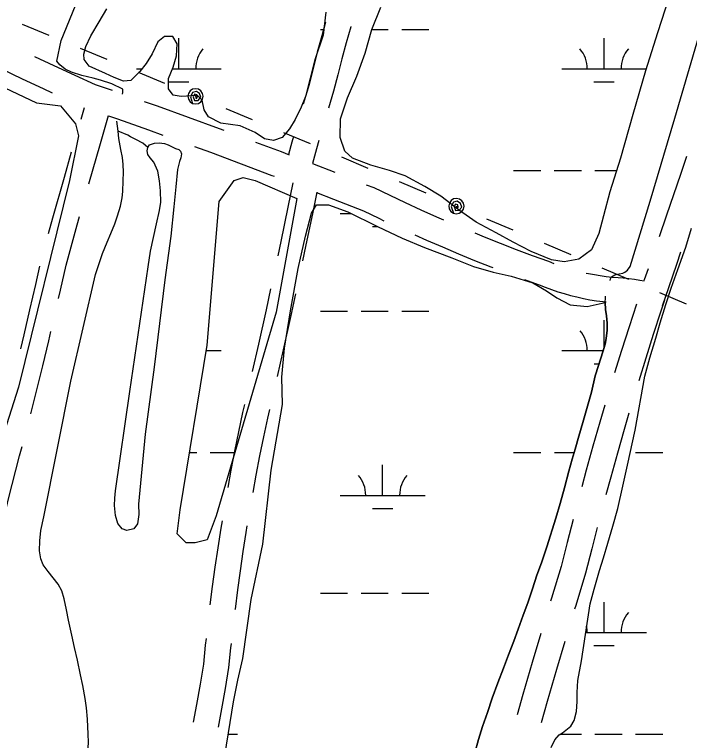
# Model space of a CAD drawing. Extents: x 3535183 to 3573198, y 534952 to 560562.
# Drawn here: x 3562665 to 3563462, y 551137 to 551994 of the extents above; entities that cross this region are included whole.
import ezdxf

# ---------------------------------------------------------------- set-up
doc = ezdxf.new("R2010")
doc.units = 0
for name, color, linetype in [('V-ROAD-CNTR', 7, 'Continuous'), ('V-TOPO-SHOR', 7, 'Continuous'), ('V-UTIL-LINE', 7, 'Continuous'), ('V-WETL-SWMP', 7, 'Continuous')]:
    doc.layers.add(name, color=color, linetype=linetype)

msp = doc.modelspace()

# ---------------------------------------------------------------- linework, layer by layer
at = {"layer": 'V-ROAD-CNTR'}
msp.add_line((3562743.73, 551870.42), (3562747.83, 551884.54), dxfattribs=at)
for points in [[(3563032.27, 551984.92), (3563027.72, 551968.81), (3563022.52, 551949.64), (3563017.54, 551930.42), (3563012.87, 551911.58), (3563005.95, 551888.46)], [(3563062.07, 551980.05), (3563061.94, 551979.6), (3563056.63, 551960.8), (3563051.52, 551941.95), (3563046.62, 551923.05), (3563041.81, 551903.66), (3563035.8, 551883.58)], [(3562619.35, 551945.03), (3562625.32, 551942.05), (3562649.85, 551930.04), (3562674.48, 551918.23), (3562699.2, 551906.63), (3562709.55, 551901.88)], [(3562688.82, 551944.64), (3562711.83, 551933.84), (3562736.43, 551922.55), (3562760.57, 551911.71), (3562771.09, 551908.06), (3562780.46, 551904.8)], [(3562818.2, 551891.56), (3562833.45, 551886.17), (3562870.12, 551873), (3562906.72, 551859.64), (3562912.25, 551857.58)], [(3562753.01, 551794.2), (3562766.65, 551841.78), (3562776.31, 551875.03)], [(3562776.16, 551874.53), (3562786.79, 551870.84), (3562823.38, 551857.91), (3562840.2, 551851.87)], [(3562994.47, 551850.14), (3562992.51, 551843.61), (3562988.68, 551828.91)], [(3562949.74, 551843.64), (3562979.71, 551832.35), (3562989.48, 551828.61)], [(3563024.33, 551845.27), (3563021.41, 551835.51), (3563016.87, 551818.12)], [(3562705.37, 551735.78), (3562710.45, 551753.98), (3562724.06, 551802.06), (3562732.64, 551831.99)], [(3562877.81, 551838.25), (3562896.36, 551831.48), (3562932.74, 551817.99), (3562969.06, 551804.3), (3562971.52, 551803.36)], [(3563426.19, 551732.17), (3563434.99, 551757.5), (3563451.45, 551805.65), (3563458.56, 551826.78)], [(3563016.86, 551818.12), (3563043.14, 551807.91)], [(3562993.51, 551795.6), (3562987.74, 551766.83), (3562979.4, 551726.33), (3562975.83, 551709.45)], [(3563080.37, 551793.27), (3563089.13, 551789.81), (3563107.96, 551780.72), (3563126.32, 551772.09), (3563144.76, 551763.64), (3563163.28, 551755.39), (3563171.37, 551751.88)], [(3563021.88, 551784.49), (3563017.14, 551760.86), (3563008.77, 551720.2), (3563005.25, 551703.55)], [(3563021.62, 551784.08), (3563041.47, 551776.37), (3563077.09, 551762.31), (3563095.06, 551753.64), (3563101.19, 551750.75)], [(3562717.26, 551658.88), (3562719.5, 551668.75), (3562726.02, 551698.19), (3562739.33, 551745.86), (3562742.12, 551755.71)], [(3563137.52, 551734.02), (3563151.2, 551727.92), (3563170.09, 551719.74), (3563189.06, 551711.74), (3563208.11, 551703.93), (3563227.24, 551696.33), (3563229.74, 551695.36)], [(3563208.22, 551736.31), (3563219.34, 551731.75), (3563238.19, 551724.26), (3563257.11, 551716.95), (3563276.1, 551709.84), (3563295.13, 551702.93), (3563301.54, 551700.4)], [(3563429.98, 551650.34), (3563437.18, 551671.9), (3563446.64, 551699.59), (3563451.63, 551713.98)], [(3562672.62, 551599.69), (3562676.54, 551616.01), (3562683.48, 551645.64), (3562690.23, 551675.31), (3562695.06, 551697.14)], [(3563408.24, 551679.96), (3563408.75, 551681.5), (3563413.15, 551694.35)], [(3563339.84, 551689.01), (3563342.53, 551688.42), (3563349.43, 551687.1), (3563356.37, 551685.97), (3563363.34, 551685.03), (3563370.33, 551684.27), (3563377.43, 551683.69), (3563383.6, 551683.28), (3563390.11, 551682.64), (3563396.6, 551681.77), (3563403.06, 551680.69), (3563408.07, 551679.68)], [(3563267.14, 551681.18), (3563284.48, 551674.88), (3563291.38, 551672.15), (3563298.74, 551669.46), (3563306.18, 551666.97), (3563313.67, 551664.68), (3563321.23, 551662.59), (3563328.84, 551660.71), (3563336.5, 551659.03), (3563344.2, 551657.56), (3563351.94, 551656.3), (3563359.71, 551655.25), (3563363.25, 551654.86)], [(3562967.47, 551670.33), (3562962.07, 551645.46), (3562953.09, 551605.1), (3562945.7, 551572.73)], [(3562996.89, 551664.44), (3562991.37, 551639.02), (3562982.35, 551598.5), (3562975.13, 551566.84)], [(3563398.96, 551652.11), (3563390.31, 551625.55), (3563381.39, 551597.48), (3563373.26, 551571.28)], [(3563432.21, 551657.02), (3563427.92, 551644.16), (3563418.87, 551616.36), (3563410.01, 551588.49), (3563401.73, 551561.78)], [(3562684.44, 551522.79), (3562691.23, 551549.59), (3562698.57, 551579.31), (3562705.73, 551609.08), (3562708.26, 551619.91)], [(3562936.64, 551533.78), (3562934.43, 551524.33), (3562929.61, 551501.57), (3562925.02, 551478.87), (3562920.63, 551456.12), (3562916.89, 551435.76)], [(3563361.73, 551532.98), (3563355.82, 551512.89), (3563347.7, 551484.57), (3563339.78, 551456.2), (3563334.5, 551436.76)], [(3562966.07, 551527.88), (3562963.71, 551517.8), (3562958.99, 551495.49), (3562954.45, 551473.05), (3562950.11, 551450.57), (3562946.3, 551429.86)], [(3563390.21, 551523.48), (3563384.63, 551504.51), (3563376.56, 551476.4), (3563368.7, 551448.24), (3563363.01, 551427.25)], [(3562650.33, 551387.04), (3562650.62, 551388.43), (3562654.33, 551405.47), (3562658.25, 551422.47), (3562662.36, 551439.42), (3562666.68, 551456.31), (3562671.2, 551473.16), (3562674.27, 551484.11)], [(3562910.12, 551396.33), (3562908.69, 551387.66), (3562905.12, 551364.77), (3562901.75, 551341.84), (3562898.6, 551318.9), (3562895.83, 551297.37)], [(3563324.25, 551398.1), (3563317.24, 551370.75), (3563310.25, 551342.62), (3563298.73, 551305.26), (3563297.67, 551301.73)], [(3562939.55, 551390.43), (3562938.31, 551382.9), (3562934.78, 551360.28), (3562931.46, 551337.62), (3562928.34, 551314.94), (3562925.42, 551292.23), (3562925.33, 551291.46)], [(3563352.78, 551388.58), (3563346.33, 551363.41), (3563339.16, 551334.58), (3563327.43, 551296.5), (3563326.14, 551292.23)], [(3562891.22, 551257.63), (3562890.37, 551249.89), (3562888.1, 551227.39), (3562884.14, 551203.77), (3562879.9, 551179.77), (3562876.02, 551158.85)], [(3563286.13, 551263.43), (3563276.08, 551229.47), (3563265.08, 551191.47), (3563258.26, 551167.39)], [(3562920.75, 551251.72), (3562920.21, 551246.74), (3562917.85, 551223.4), (3562913.7, 551198.68), (3562909.42, 551174.42), (3562905.43, 551152.96)], [(3563314.6, 551253.93), (3563304.88, 551221.04), (3563293.93, 551183.21), (3563286.75, 551157.89)]]:
    msp.add_lwpolyline(points, dxfattribs=at)
at = {"layer": 'V-TOPO-SHOR'}
for points in [[(3562792.9, 551905.98), (3562779.94, 551912.25), (3562766.85, 551916.58), (3562757.9, 551919.2), (3562744.67, 551922.24), (3562732.49, 551925.91), (3562724.97, 551929.57), (3562718.76, 551934.65), (3562715.14, 551938.95), (3562720.41, 551963.46), (3562791.35, 552137.91), (3562842.82, 552236.77), (3562853.24, 552249.06), (3562861.18, 552256.95), (3562869, 552263.94), (3562878.11, 552271.69), (3562885.92, 552278.8), (3562893.73, 552286.43), (3562900.77, 552294.07), (3562910.15, 552304.81), (3562920.32, 552318.92)], [(3563367.91, 551680.03), (3563368.61, 551682.1), (3563369.78, 551684.64), (3563373.48, 551686.93), (3563378.56, 551688.07), (3563382.95, 551688.98), (3563385.49, 551690.12), (3563388.5, 551692.42), (3563391.52, 551696.8), (3563415.33, 551773.82), (3563444.53, 551871.84), (3563478.87, 551989.69), (3563508.21, 552061.84), (3563530.34, 552117.87), (3563548.73, 552162.36), (3563554.8, 552182.89), (3563562.49, 552204.33), (3563565.76, 552214.01), (3563567.87, 552224.85), (3563570.22, 552236.62), (3563573.27, 552248.62), (3563575.6, 552254.61), (3563579.32, 552264.75), (3563583.73, 552271.9)], [(3562792.49, 551900.19), (3562792.89, 551902.12), (3562792.9, 551905.98)], [(3562736.04, 551246.98), (3562732.71, 551261.53), (3562729.14, 551279.19), (3562726.45, 551291.27), (3562724.03, 551304.39), (3562721.08, 551313.74), (3562716.69, 551321.81), (3562711, 551329.09), (3562704.93, 551336.51), (3562699.12, 551344.58), (3562696.15, 551351.6), (3562694.63, 551361.2), (3562695.19, 551373.01), (3562696.4, 551385.21), (3562699.7, 551401.42), (3562731.65, 551561.21), (3562760.88, 551687.4), (3562765.74, 551702.57), (3562769.14, 551712.16), (3562774.51, 551725.38), (3562779.09, 551735.48), (3562783.8, 551747.15), (3562786.94, 551756.49), (3562790.23, 551767.9), (3562792.21, 551777.75), (3562793.14, 551785.15), (3562793.45, 551797.99), (3562793.87, 551808.25), (3562793.64, 551817.2), (3562792.63, 551825.51), (3562790.84, 551834.73), (3562788.55, 551847.98), (3562787.41, 551856.29), (3562785.89, 551868.23)], [(3562822.46, 551837.18), (3562816.69, 551842.45), (3562808.3, 551846.69), (3562802.27, 551849.6), (3562799.12, 551851.71), (3562787.41, 551856.29)], [(3562829.49, 551819.98), (3562825.21, 551825.03), (3562822.71, 551828.87), (3562821.79, 551833.26), (3562822.46, 551837.18), (3562824.52, 551840.16), (3562830.41, 551842.29), (3562836.01, 551842.73), (3562842.08, 551841.88), (3562846.74, 551840.18), (3562851.12, 551838.11), (3562855.32, 551836.13), (3562859.14, 551834.72), (3562861.28, 551832.84), (3562862.11, 551829.76), (3562861.44, 551824.82), (3562859.84, 551820.81), (3562857.56, 551811.29), (3562855.63, 551790.57), (3562853.12, 551766.96), (3562849.64, 551732.43), (3562842.65, 551681.01), (3562830.08, 551577.7), (3562819.26, 551498.66), (3562811.7, 551416.33), (3562812.12, 551404.1), (3562810.22, 551393.09), (3562805.91, 551387.04), (3562797.87, 551385.2), (3562792.37, 551387.08), (3562787.16, 551393.36), (3562784.49, 551402.89), (3562783.4, 551414.47), (3562783.71, 551423.15), (3562784.49, 551431.93)], [(3562784.49, 551431.93), (3562801.23, 551549.13), (3562822.91, 551696.48), (3562825.78, 551714.68), (3562829.19, 551730.82), (3562832.89, 551747.23), (3562836.21, 551762.82), (3562837.74, 551772.61), (3562837.59, 551785.87), (3562836.33, 551797.92), (3562834.41, 551809.41), (3562829.49, 551819.98)], [(3563208.35, 551122.85), (3563212.89, 551138.52), (3563217.61, 551153.81), (3563223.27, 551170.41), (3563228.92, 551187.39), (3563235.71, 551205.29), (3563242.11, 551222.63), (3563248.14, 551238.3), (3563254.54, 551254.33), (3563259.45, 551268.7), (3563265.29, 551285.11), (3563270.76, 551299.66), (3563276.6, 551316.44), (3563281.7, 551332.48), (3563286.97, 551347.03), (3563293.2, 551365.68), (3563303.96, 551399.82), (3563309.06, 551416.98), (3563314.35, 551435.63), (3563319.46, 551455.03), (3563323.24, 551469.4), (3563326.83, 551481.15), (3563331.17, 551496.26), (3563335.89, 551512.49), (3563346.1, 551548.5), (3563350.27, 551567.71), (3563354.23, 551579.84), (3563359.33, 551596.07), (3563361.98, 551605.02), (3563363.49, 551611.55), (3563364.65, 551621.63), (3563364.49, 551629.66), (3563363.58, 551638.44), (3563362.67, 551646.1), (3563362.14, 551654.13), (3563362.53, 551659.73), (3563362.73, 551661.78)], [(3562649.26, 550724.36), (3562669.92, 550767.64), (3562688, 550820.66), (3562709.31, 550901.84), (3562741.41, 551070.07), (3562751.71, 551122.46), (3562752.4, 551135.31), (3562752.04, 551144.66), (3562751.33, 551162.57), (3562750.2, 551175.68), (3562748.68, 551186.98), (3562745.75, 551202.3), (3562743.2, 551214.9), (3562739.62, 551232.18), (3562736.04, 551246.98)]]:
    msp.add_lwpolyline(points, dxfattribs=at)
at = {"layer": 'V-UTIL-LINE'}
for points in [[(3562706.07, 551969.22), (3562674.66, 551982.24)], [(3562774.43, 551940.88), (3562743.02, 551953.9)], [(3562842.78, 551912.54), (3562811.38, 551925.56)], [(3562878.81, 551897.61), (3562879.41, 551894.8), (3562880.99, 551896.5), (3562880.35, 551899.17), (3562877.54, 551899.99), (3562876.09, 551896.91), (3562877.77, 551892.54), (3562882.04, 551892.7), (3562885.03, 551896.53), (3562883.49, 551900.84), (3562879.83, 551903.41), (3562875.22, 551902), (3562872.82, 551897.04), (3562875.36, 551889.3), (3562878.8, 551888.61), (3562882.25, 551889.29), (3562885.17, 551891.24), (3562887.12, 551894.16), (3562887.81, 551897.61), (3562887.12, 551901.05), (3562885.17, 551903.97), (3562882.25, 551905.92), (3562878.81, 551906.61), (3562875.36, 551905.93), (3562872.44, 551903.98), (3562870.49, 551901.06), (3562869.81, 551897.61), (3562870.49, 551894.17), (3562872.44, 551891.25), (3562875.36, 551889.3)], [(3562946.25, 551869.65), (3562914.84, 551882.67)], [(3563014.6, 551841.32), (3562983.2, 551854.34)], [(3563082.71, 551812.37), (3563051.43, 551825.71)], [(3563150.78, 551783.34), (3563119.5, 551796.68)], [(3563186.64, 551768.05), (3563187.22, 551765.23), (3563188.82, 551766.92), (3563188.2, 551769.59), (3563185.4, 551770.44), (3563183.92, 551767.38), (3563185.56, 551762.99), (3563189.83, 551763.1), (3563192.86, 551766.9), (3563191.36, 551771.23), (3563187.73, 551773.84), (3563183.1, 551772.47), (3563180.65, 551767.54), (3563183.11, 551759.77), (3563186.55, 551759.05), (3563190, 551759.7), (3563192.94, 551761.62), (3563194.92, 551764.52), (3563195.64, 551767.95), (3563195, 551771.4), (3563193.07, 551774.34), (3563190.18, 551776.32), (3563186.74, 551777.05), (3563183.29, 551776.4), (3563180.35, 551774.48), (3563178.37, 551771.58), (3563177.65, 551768.14), (3563178.29, 551764.69), (3563180.21, 551761.75), (3563183.11, 551759.77)], [(3563253.8, 551739.41), (3563222.52, 551752.74)], [(3563321.87, 551710.38), (3563290.59, 551723.71)], [(3563389.93, 551681.35), (3563358.66, 551694.68)], [(3563458, 551652.32), (3563426.73, 551665.65)]]:
    msp.add_lwpolyline(points, dxfattribs=at)
at = {"layer": 'V-WETL-SWMP'}
for p, q in [((3563026.13, 551976.47), (3563030.18, 551976.47)), ((3563086.86, 551976.47), (3563106.13, 551976.47)), ((3563122.13, 551976.47), (3563154.13, 551976.47)), ((3562859.06, 551930.04), (3562859.06, 551966.04)), ((3563360.97, 551930.04), (3563360.97, 551966.04)), ((3562809.06, 551930.04), (3562815.76, 551930.04)), ((3562851.55, 551930.04), (3562909.06, 551930.04)), ((3563310.97, 551930.04), (3563410.63, 551930.04)), ((3562847.06, 551914.61), (3562871.06, 551914.61)), ((3563348.97, 551914.61), (3563372.97, 551914.61)), ((3563254.13, 551809.97), (3563286.13, 551809.97)), ((3563302.13, 551809.97), (3563334.13, 551809.97)), ((3563350.13, 551809.97), (3563375.75, 551809.97)), ((3563049.61, 551759.23), (3563062.34, 551759.23)), ((3563087.61, 551743.8), (3563093.83, 551743.8)), ((3563026.2, 551643.8), (3563058.2, 551643.8)), ((3563074.2, 551643.8), (3563106.2, 551643.8)), ((3563122.2, 551643.8), (3563154.2, 551643.8)), ((3563361.04, 551601.86), (3563361.04, 551633.37)), ((3562891.48, 551597.37), (3562909.06, 551597.37)), ((3563311.04, 551597.37), (3563359.71, 551597.37)), ((3563349.04, 551581.94), (3563354.89, 551581.94)), ((3562871.83, 551477.3), (3562880.22, 551477.3)), ((3562896.22, 551477.3), (3562925.17, 551477.3)), ((3563254.2, 551477.3), (3563286.2, 551477.3)), ((3563302.2, 551477.3), (3563325.65, 551477.3)), ((3563398.13, 551477.3), (3563430.13, 551477.3)), ((3563099.61, 551426.56), (3563099.61, 551462.56)), ((3563049.61, 551426.56), (3563149.61, 551426.56)), ((3563087.61, 551411.13), (3563111.61, 551411.13)), ((3563026.2, 551311.13), (3563058.2, 551311.13)), ((3563074.2, 551311.13), (3563106.2, 551311.13)), ((3563122.2, 551311.13), (3563154.2, 551311.13)), ((3563360.97, 551264.69), (3563360.97, 551300.69)), ((3563339.16, 551264.69), (3563410.97, 551264.69)), ((3563348.97, 551249.26), (3563372.97, 551249.26)), ((3562917.39, 551144.62), (3562928.29, 551144.62)), ((3563309.31, 551144.62), (3563334.13, 551144.62)), ((3563350.13, 551144.62), (3563382.13, 551144.62)), ((3563398.13, 551144.62), (3563430.13, 551144.62))]:
    msp.add_line(p, q, dxfattribs=at)
for points in [[(3563442.18, 552028.82), (3563423.88, 551972.49), (3563409.91, 551927.72), (3563394.79, 551876.05), (3563380.43, 551824.75), (3563367.79, 551784.83), (3563360.03, 551756.66), (3563354.55, 551735.77), (3563346.08, 551716.56), (3563330.92, 551705.41), (3563313.73, 551702.3), (3563298.8, 551704.77), (3563274.74, 551714.56), (3563253.68, 551725.46), (3563233.55, 551736.36), (3563209.88, 551748.95), (3563190.32, 551762.84), (3563168.34, 551779.53), (3563149.33, 551791.17), (3563126.22, 551803.57), (3563107.76, 551809.98), (3563085.75, 551816.22), (3563064.11, 551824.51), (3563055.18, 551832.76), (3563049.44, 551848.83), (3563049.89, 551870.87), (3563058, 551895.67), (3563069.11, 551921.22), (3563079.1, 551948.45), (3563086.85, 551976.43), (3563097.58, 552002.91)], [(3563032.6, 551996.99), (3563029.39, 551969.74), (3563019.69, 551940.57), (3563008.77, 551897.52), (3563003.41, 551884.95), (3562996.35, 551870.18), (3562989.56, 551859.3), (3562981.09, 551848.81), (3562970.7, 551845.47), (3562960.19, 551847.33), (3562949.18, 551855.02), (3562931.43, 551862.61), (3562908.73, 551866.06), (3562894.21, 551873.25), (3562889.05, 551881.57), (3562886.62, 551893), (3562881.06, 551898.47), (3562861.85, 551897.5), (3562852.38, 551898.96), (3562846.83, 551906.5), (3562847, 551918.7), (3562852.36, 551932.05), (3562856.43, 551945.54), (3562857.26, 551959.68), (3562852.1, 551968), (3562842.1, 551968.17), (3562834.55, 551961.83), (3562827.76, 551947.58), (3562820.71, 551936.31), (3562813.15, 551926.73), (3562802.34, 551916.26), (3562793.77, 551915.64), (3562783.02, 551919.7), (3562772.52, 551924.66), (3562753.21, 551933.3), (3562747.4, 551940.97), (3562746.9, 551947.46), (3562749.27, 551956.54), (3562755.28, 551968.85), (3562765.33, 551985.69), (3562774.2, 552000.84)], [(3562631.03, 551918.28), (3562691.11, 551890.01), (3562719.38, 551886.47), (3562737.05, 551865.27), (3562740.58, 551851.13), (3562729.98, 551798.13), (3562669.91, 551554.3), (3562613.37, 551377.61)], [(3562911.28, 551107.32), (3562923.67, 551182.94), (3562928.61, 551208.62), (3562934.51, 551233.82), (3562944.46, 551303.63), (3562958.26, 551369.06), (3562968.26, 551456.33), (3562981.63, 551533.88), (3562980.77, 551565.9), (3562983.8, 551600.32), (3562990.74, 551644.43), (3563000.13, 551694.36), (3563008.5, 551732.65), (3563015.87, 551759.78), (3563021.73, 551769.46), (3563035.79, 551769.41), (3563058.56, 551761.09), (3563093.42, 551743.99), (3563122.47, 551730.31), (3563149.11, 551719.06), (3563181.08, 551706.83), (3563206.75, 551696.55), (3563230.01, 551690.17), (3563251.33, 551685.24), (3563277.01, 551677.4), (3563292.98, 551668.12), (3563305.08, 551659.84), (3563321.06, 551651.54), (3563340.93, 551649.53), (3563362.14, 551654.13), (3563362.67, 551646.1), (3563363.58, 551638.44), (3563364.49, 551629.66), (3563364.65, 551621.63), (3563363.49, 551611.55), (3563361.98, 551605.02), (3563359.33, 551596.07), (3563354.23, 551579.84), (3563350.27, 551567.71), (3563346.1, 551548.5), (3563335.9, 551512.49), (3563331.17, 551496.26), (3563326.83, 551481.15), (3563323.24, 551469.4), (3563319.46, 551455.04), (3563314.35, 551435.63), (3563309.06, 551416.98), (3563303.96, 551399.82), (3563293.2, 551365.68), (3563286.97, 551347.03), (3563281.7, 551332.48), (3563276.6, 551316.44), (3563270.76, 551299.66), (3563265.29, 551285.11), (3563259.45, 551268.7), (3563254.54, 551254.33), (3563248.14, 551238.3), (3563242.11, 551222.63), (3563235.71, 551205.29), (3563228.92, 551187.39), (3563223.26, 551170.41), (3563217.61, 551153.81), (3563212.89, 551138.52), (3563208.35, 551122.85)], [(3563298.38, 551129.11), (3563302.64, 551138.13), (3563307.74, 551143.76), (3563311.98, 551146.09), (3563321.51, 551154.06), (3563325.48, 551160.82), (3563328.44, 551171.53), (3563329.13, 551183.1), (3563329.17, 551193.82), (3563329.88, 551208.21), (3563334.09, 551231.15), (3563344.29, 551298.66), (3563349.24, 551316.05), (3563355.34, 551337.76), (3563360.37, 551352.89), (3563365.23, 551369.99), (3563371.32, 551390.1), (3563377.31, 551411.15), (3563383.05, 551437.38), (3563388.4, 551462.2), (3563397.47, 551503.65), (3563408.79, 551567.2), (3563414.7, 551588.91), (3563421.92, 551612.31), (3563427.25, 551630.07), (3563433.81, 551651.69), (3563440.18, 551670.95), (3563448.06, 551693.12), (3563457.19, 551719.71), (3563463.94, 551741.89)]]:
    msp.add_lwpolyline(points, dxfattribs=at)
msp.add_lwpolyline([(3562860.73, 551409.42), (3562892.53, 551603.77), (3562906.67, 551773.39), (3562924.33, 551798.13), (3562934.94, 551801.66), (3562949.07, 551798.13), (3562998.54, 551776.93), (3562973.81, 551642.64), (3562903.13, 551402.35), (3562892.53, 551374.08), (3562878.4, 551370.55), (3562867.79, 551370.55), (3562857.19, 551381.15)], close=True, dxfattribs=at)
for centre, start, end in [((3562803.82, 551930.52), 40.63926, 40.77184), ((3562914.31, 551930.52), 139.22818, 180.77184), ((3563305.73, 551930.52), 359.22818, 40.77184), ((3563416.21, 551930.52), 139.22818, 180.77184), ((3563305.8, 551597.85), 359.22817, 40.77183), ((3563044.36, 551427.03), 359.22817, 40.77183), ((3563154.85, 551427.03), 139.22819, 180.77185), ((3563416.21, 551265.17), 139.22818, 180.77184), ((3563305.73, 551265.17), 359.22818, 11.37623)]:
    msp.add_arc(centre, 35.25, start, end, dxfattribs=at)

doc.saveas('drawing.dxf')
